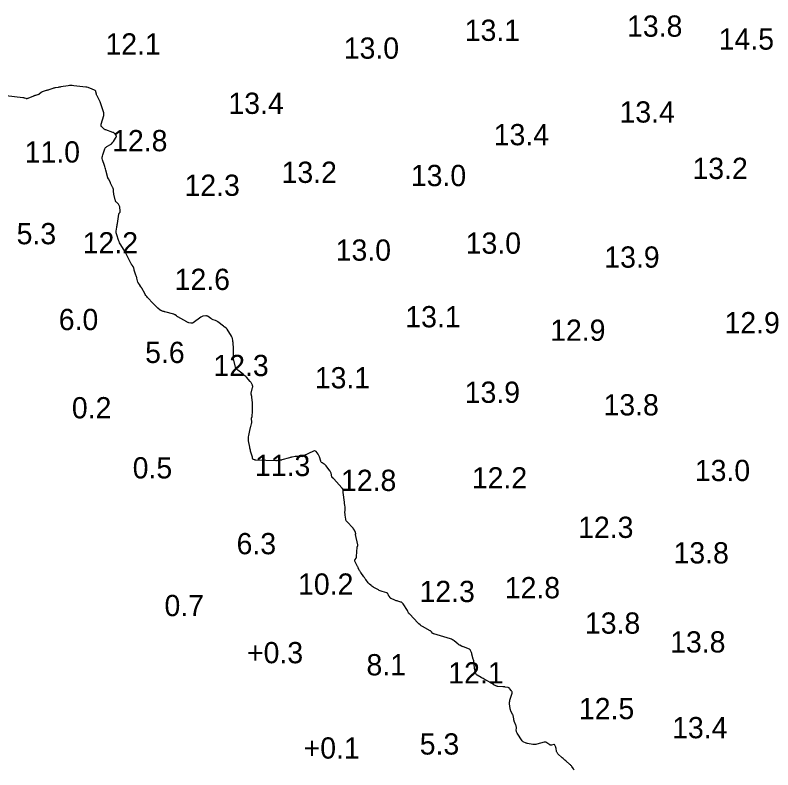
# Model space of a CAD drawing. Extents: x 815352 to 820877, y 582403 to 597439.
# Drawn here: x 818403.1 to 818581.3, y 594797.8 to 594975.5 of the extents above; entities that cross this region are included whole.
import ezdxf

# ---------------------------------------------------------------- set-up
doc = ezdxf.new("R2010")
doc.units = 0
doc.layers.add('V-CONT-EL12', color=7, linetype='Continuous')
doc.layers.add('V-TOPO-SOUN', color=7, linetype='Continuous')

msp = doc.modelspace()

# ---------------------------------------------------------------- linework, layer by layer
at = {"layer": 'V-CONT-EL12'}
msp.add_lwpolyline([(818534.55, 594797.77), (818534.47, 594797.92), (818534.38, 594798.05), (818534, 594798.6), (818533.9, 594798.74), (818533.8, 594798.86), (818533.68, 594798.98), (818533.56, 594799.09), (818532.57, 594799.95), (818532.36, 594800.13), (818532.16, 594800.31), (818531.96, 594800.5), (818531.75, 594800.68), (818530.74, 594801.62), (818530.64, 594801.74), (818530.55, 594801.87), (818530.49, 594802.01), (818530.44, 594802.16), (818530.29, 594802.92), (818530.27, 594803.01), (818530.24, 594803.1), (818530.21, 594803.19), (818530.18, 594803.28), (818530.03, 594803.63), (818529.99, 594803.71), (818529.93, 594803.75), (818529.86, 594803.77), (818529.78, 594803.76), (818529.26, 594803.62), (818529.15, 594803.6), (818529.04, 594803.61), (818528.94, 594803.64), (818528.84, 594803.7), (818528.16, 594804.22), (818528.01, 594804.31), (818527.85, 594804.36), (818527.68, 594804.37), (818527.51, 594804.34), (818525.77, 594803.86), (818525.53, 594803.81), (818525.29, 594803.78), (818525.05, 594803.78), (818524.81, 594803.81), (818523.58, 594804.04), (818523.47, 594804.06), (818523.35, 594804.09), (818523.24, 594804.13), (818523.12, 594804.17), (818522.68, 594804.35), (818522.57, 594804.4), (818522.48, 594804.47), (818522.39, 594804.55), (818522.32, 594804.64), (818521.12, 594806.47), (818521.04, 594806.6), (818520.99, 594806.75), (818520.96, 594806.9), (818520.95, 594807.06), (818520.97, 594807.7), (818520.97, 594807.86), (818520.95, 594808.02), (818520.91, 594808.17), (818520.86, 594808.32), (818520.48, 594809.28), (818520.43, 594809.42), (818520.39, 594809.55), (818520.36, 594809.69), (818520.33, 594809.83), (818520.24, 594810.58), (818520.23, 594810.63), (818520.21, 594810.67), (818520.19, 594810.71), (818520.17, 594810.74), (818520.06, 594810.89), (818520.03, 594810.93), (818520.01, 594810.96), (818519.99, 594811), (818519.97, 594811.04), (818519.66, 594811.74), (818519.61, 594811.87), (818519.57, 594812.01), (818519.54, 594812.14), (818519.51, 594812.28), (818519.38, 594813.33), (818519.36, 594813.55), (818519.37, 594813.77), (818519.4, 594813.99), (818519.46, 594814.2), (818519.96, 594815.85), (818519.99, 594816.01), (818519.98, 594816.16), (818519.93, 594816.3), (818519.84, 594816.43), (818519.38, 594816.99), (818519.28, 594817.09), (818519.17, 594817.16), (818519.05, 594817.22), (818518.92, 594817.24), (818518.36, 594817.31), (818518.22, 594817.33), (818518.08, 594817.34), (818517.94, 594817.36), (818517.8, 594817.37), (818516.51, 594817.47), (818516.42, 594817.48), (818516.33, 594817.5), (818516.25, 594817.53), (818516.17, 594817.57), (818515.84, 594817.73), (818515.76, 594817.77), (818515.69, 594817.81), (818515.62, 594817.85), (818515.55, 594817.9), (818515.27, 594818.11), (818515.2, 594818.16), (818515.13, 594818.2), (818515.06, 594818.25), (818514.98, 594818.29), (818513.57, 594819.06), (818513.35, 594819.18), (818513.13, 594819.3), (818512.92, 594819.42), (818512.7, 594819.55), (818511.75, 594820.1), (818511.6, 594820.21), (818511.47, 594820.34), (818511.39, 594820.5), (818511.33, 594820.68), (818511.18, 594821.45), (818511.14, 594821.65), (818511.11, 594821.84), (818511.08, 594822.04), (818511.06, 594822.23), (818510.98, 594823.08), (818510.96, 594823.29), (818510.92, 594823.49), (818510.88, 594823.7), (818510.83, 594823.9), (818510.51, 594825.05), (818510.48, 594825.16), (818510.45, 594825.27), (818510.41, 594825.37), (818510.37, 594825.48), (818510.21, 594825.9), (818510.17, 594826), (818510.1, 594826.08), (818510.02, 594826.14), (818509.93, 594826.19), (818508.53, 594826.74), (818508.42, 594826.78), (818508.31, 594826.83), (818508.2, 594826.88), (818508.09, 594826.93), (818507.65, 594827.13), (818507.55, 594827.18), (818507.44, 594827.24), (818507.34, 594827.31), (818507.25, 594827.38), (818506.31, 594828.17), (818506.11, 594828.32), (818505.91, 594828.45), (818505.69, 594828.55), (818505.46, 594828.63), (818501.57, 594829.8), (818501.47, 594829.84), (818501.39, 594829.89), (818501.31, 594829.94), (818501.24, 594830.02), (818500.98, 594830.33), (818500.91, 594830.4), (818500.84, 594830.47), (818500.76, 594830.53), (818500.67, 594830.58), (818498.91, 594831.55), (818498.59, 594831.73), (818498.3, 594831.95), (818498.02, 594832.18), (818497.76, 594832.44), (818495.88, 594834.48), (818495.86, 594834.5), (818495.83, 594834.53), (818495.8, 594834.55), (818495.77, 594834.58), (818495.66, 594834.67), (818495.63, 594834.69), (818495.61, 594834.72), (818495.59, 594834.75), (818495.58, 594834.78), (818495.46, 594835.09), (818495.43, 594835.15), (818495.4, 594835.21), (818495.37, 594835.27), (818495.34, 594835.33), (818494.32, 594836.92), (818494.21, 594837.06), (818494.08, 594837.17), (818493.94, 594837.26), (818493.77, 594837.32), (818493.06, 594837.52), (818492.89, 594837.57), (818492.71, 594837.63), (818492.54, 594837.69), (818492.38, 594837.77), (818491.53, 594838.15), (818491.45, 594838.19), (818491.38, 594838.24), (818491.31, 594838.3), (818491.25, 594838.37), (818491.02, 594838.68), (818490.97, 594838.75), (818490.93, 594838.82), (818490.89, 594838.89), (818490.86, 594838.96), (818490.74, 594839.26), (818490.71, 594839.33), (818490.66, 594839.39), (818490.6, 594839.43), (818490.53, 594839.46), (818489.36, 594839.81), (818489.14, 594839.88), (818488.93, 594839.96), (818488.72, 594840.05), (818488.52, 594840.16), (818487.45, 594840.75), (818487.39, 594840.79), (818487.33, 594840.83), (818487.27, 594840.87), (818487.21, 594840.91), (818486.98, 594841.09), (818486.92, 594841.14), (818486.86, 594841.18), (818486.8, 594841.22), (818486.74, 594841.27), (818486.39, 594841.54), (818486.31, 594841.6), (818486.24, 594841.66), (818486.17, 594841.74), (818486.11, 594841.81), (818485.55, 594842.59), (818485.43, 594842.75), (818485.32, 594842.91), (818485.21, 594843.07), (818485.1, 594843.23), (818484.41, 594844.26), (818484.33, 594844.39), (818484.25, 594844.52), (818484.17, 594844.65), (818484.09, 594844.78), (818483.78, 594845.31), (818483.71, 594845.45), (818483.64, 594845.58), (818483.57, 594845.72), (818483.5, 594845.86), (818483, 594846.97), (818482.97, 594847.06), (818482.97, 594847.15), (818482.99, 594847.24), (818483.03, 594847.32), (818483.25, 594847.66), (818483.3, 594847.75), (818483.34, 594847.84), (818483.37, 594847.93), (818483.38, 594848.03), (818483.54, 594850.23), (818483.55, 594850.28), (818483.56, 594850.33), (818483.57, 594850.38), (818483.59, 594850.43), (818483.67, 594850.62), (818483.68, 594850.67), (818483.69, 594850.72), (818483.69, 594850.77), (818483.68, 594850.82), (818483.14, 594853.23), (818483.14, 594853.24), (818483.14, 594853.25), (818483.14, 594853.26), (818483.15, 594853.27), (818483.18, 594853.3), (818483.19, 594853.31), (818483.19, 594853.32), (818483.2, 594853.33), (818483.19, 594853.34), (818483.01, 594853.94), (818482.98, 594854.03), (818482.94, 594854.11), (818482.9, 594854.19), (818482.85, 594854.26), (818482.65, 594854.57), (818482.6, 594854.64), (818482.55, 594854.71), (818482.49, 594854.78), (818482.43, 594854.85), (818481.2, 594856.08), (818481.07, 594856.25), (818480.96, 594856.42), (818480.88, 594856.61), (818480.84, 594856.82), (818480.69, 594857.8), (818480.67, 594857.95), (818480.66, 594858.1), (818480.65, 594858.24), (818480.65, 594858.39), (818480.68, 594858.98), (818480.68, 594859.13), (818480.68, 594859.28), (818480.67, 594859.42), (818480.66, 594859.57), (818480.59, 594860.21), (818480.57, 594860.37), (818480.55, 594860.52), (818480.53, 594860.68), (818480.52, 594860.83), (818480.25, 594863.12), (818480.24, 594863.17), (818480.24, 594863.23), (818480.24, 594863.29), (818480.24, 594863.34), (818480.25, 594863.57), (818480.25, 594863.63), (818480.24, 594863.68), (818480.23, 594863.73), (818480.2, 594863.78), (818480.06, 594864.02), (818480.02, 594864.08), (818479.98, 594864.13), (818479.94, 594864.18), (818479.9, 594864.23), (818478, 594866.3), (818477.96, 594866.35), (818477.92, 594866.39), (818477.87, 594866.43), (818477.83, 594866.47), (818477.64, 594866.62), (818477.6, 594866.66), (818477.57, 594866.7), (818477.54, 594866.75), (818477.53, 594866.81), (818477.36, 594867.65), (818477.32, 594867.81), (818477.26, 594867.95), (818477.19, 594868.1), (818477.1, 594868.23), (818476.19, 594869.4), (818476.1, 594869.51), (818476, 594869.61), (818475.89, 594869.7), (818475.77, 594869.78), (818475.27, 594870.08), (818475.16, 594870.16), (818475.07, 594870.26), (818474.99, 594870.37), (818474.94, 594870.5), (818474.65, 594871.47), (818474.59, 594871.65), (818474.51, 594871.81), (818474.42, 594871.97), (818474.31, 594872.13), (818473.84, 594872.72), (818473.72, 594872.84), (818473.59, 594872.9), (818473.44, 594872.91), (818473.27, 594872.86), (818470.87, 594871.71), (818470.84, 594871.69), (818470.81, 594871.68), (818470.79, 594871.66), (818470.76, 594871.64), (818470.66, 594871.57), (818470.64, 594871.55), (818470.61, 594871.54), (818470.58, 594871.53), (818470.55, 594871.53), (818469.53, 594871.59), (818469.37, 594871.6), (818469.21, 594871.59), (818469.05, 594871.57), (818468.89, 594871.55), (818468.25, 594871.43), (818468.09, 594871.4), (818467.94, 594871.36), (818467.78, 594871.32), (818467.62, 594871.28), (818465.78, 594870.76), (818465.7, 594870.74), (818465.63, 594870.72), (818465.55, 594870.7), (818465.47, 594870.68), (818465.11, 594870.57), (818465.06, 594870.56), (818465.01, 594870.56), (818464.96, 594870.56), (818464.91, 594870.57), (818464.67, 594870.63), (818464.65, 594870.63), (818464.62, 594870.63), (818464.6, 594870.63), (818464.58, 594870.62), (818464.49, 594870.59), (818464.46, 594870.58), (818464.44, 594870.57), (818464.42, 594870.57), (818464.39, 594870.57), (818459.67, 594870.74), (818459.6, 594870.74), (818459.53, 594870.75), (818459.47, 594870.76), (818459.4, 594870.77), (818459.13, 594870.83), (818459.07, 594870.85), (818459.03, 594870.88), (818459, 594870.92), (818458.98, 594870.97), (818458.92, 594871.21), (818458.91, 594871.27), (818458.89, 594871.33), (818458.87, 594871.39), (818458.86, 594871.45), (818458.46, 594872.8), (818458.39, 594873.05), (818458.33, 594873.29), (818458.27, 594873.54), (818458.23, 594873.79), (818457.99, 594875.28), (818457.95, 594875.59), (818457.95, 594875.9), (818457.97, 594876.2), (818458.02, 594876.51), (818458.35, 594878.05), (818458.38, 594878.19), (818458.41, 594878.34), (818458.45, 594878.48), (818458.49, 594878.63), (818458.66, 594879.23), (818458.69, 594879.36), (818458.71, 594879.49), (818458.72, 594879.63), (818458.72, 594879.76), (818458.67, 594880.41), (818458.66, 594880.49), (818458.67, 594880.57), (818458.68, 594880.65), (818458.7, 594880.72), (818458.78, 594881.02), (818458.8, 594881.1), (818458.81, 594881.18), (818458.82, 594881.25), (818458.83, 594881.33), (818458.88, 594881.96), (818458.89, 594882.09), (818458.9, 594882.23), (818458.9, 594882.36), (818458.9, 594882.49), (818458.9, 594883.79), (818458.9, 594884), (818458.89, 594884.21), (818458.88, 594884.42), (818458.85, 594884.63), (818458.71, 594885.76), (818458.7, 594885.82), (818458.69, 594885.88), (818458.67, 594885.94), (818458.65, 594886), (818458.57, 594886.23), (818458.55, 594886.29), (818458.55, 594886.35), (818458.55, 594886.41), (818458.56, 594886.47), (818458.92, 594887.84), (818458.94, 594887.96), (818458.94, 594888.09), (818458.91, 594888.21), (818458.87, 594888.33), (818458.63, 594888.81), (818458.57, 594888.93), (818458.49, 594889.04), (818458.42, 594889.15), (818458.33, 594889.25), (818457.46, 594890.21), (818457.29, 594890.4), (818457.1, 594890.58), (818456.91, 594890.75), (818456.71, 594890.92), (818455.45, 594891.9), (818455.22, 594892.12), (818455.04, 594892.36), (818454.9, 594892.63), (818454.8, 594892.93), (818454.42, 594894.57), (818454.4, 594894.69), (818454.39, 594894.8), (818454.39, 594894.92), (818454.39, 594895.04), (818454.43, 594895.53), (818454.44, 594895.65), (818454.45, 594895.77), (818454.46, 594895.89), (818454.46, 594896.01), (818454.46, 594896.49), (818454.46, 594896.61), (818454.46, 594896.73), (818454.45, 594896.85), (818454.44, 594896.97), (818454.33, 594898.34), (818454.32, 594898.47), (818454.3, 594898.6), (818454.28, 594898.73), (818454.26, 594898.86), (818454.15, 594899.37), (818454.12, 594899.5), (818454.08, 594899.62), (818454.02, 594899.74), (818453.96, 594899.86), (818452.96, 594901.51), (818452.9, 594901.58), (818452.84, 594901.66), (818452.77, 594901.72), (818452.7, 594901.79), (818452.39, 594902.02), (818452.31, 594902.08), (818452.24, 594902.13), (818452.16, 594902.19), (818452.08, 594902.25), (818450.76, 594903.29), (818450.64, 594903.38), (818450.51, 594903.46), (818450.37, 594903.52), (818450.22, 594903.57), (818449.63, 594903.75), (818449.48, 594903.8), (818449.34, 594903.87), (818449.21, 594903.94), (818449.09, 594904.03), (818448.49, 594904.49), (818448.37, 594904.57), (818448.23, 594904.63), (818448.09, 594904.66), (818447.94, 594904.66), (818447.32, 594904.6), (818447.17, 594904.58), (818447.03, 594904.53), (818446.89, 594904.47), (818446.76, 594904.39), (818444.9, 594903.05), (818444.79, 594902.98), (818444.67, 594902.95), (818444.55, 594902.93), (818444.42, 594902.95), (818443.9, 594903.07), (818443.78, 594903.1), (818443.65, 594903.15), (818443.53, 594903.2), (818443.41, 594903.26), (818441.36, 594904.43), (818441.28, 594904.48), (818441.2, 594904.53), (818441.12, 594904.59), (818441.04, 594904.65), (818440.73, 594904.88), (818440.65, 594904.94), (818440.56, 594904.99), (818440.48, 594905.02), (818440.38, 594905.05), (818438.26, 594905.62), (818438.17, 594905.65), (818438.08, 594905.67), (818437.99, 594905.7), (818437.9, 594905.73), (818437.54, 594905.84), (818437.45, 594905.88), (818437.37, 594905.92), (818437.29, 594905.97), (818437.21, 594906.02), (818436.66, 594906.49), (818436.56, 594906.57), (818436.46, 594906.66), (818436.36, 594906.75), (818436.27, 594906.85), (818435.89, 594907.23), (818435.8, 594907.32), (818435.71, 594907.42), (818435.61, 594907.51), (818435.52, 594907.61), (818434.18, 594909.02), (818434, 594909.23), (818433.83, 594909.44), (818433.67, 594909.67), (818433.54, 594909.91), (818432.84, 594911.2), (818432.8, 594911.28), (818432.75, 594911.37), (818432.7, 594911.45), (818432.65, 594911.54), (818432.42, 594911.92), (818432.38, 594911.98), (818432.34, 594912.04), (818432.3, 594912.09), (818432.25, 594912.15), (818432.07, 594912.37), (818432.03, 594912.42), (818432, 594912.48), (818431.97, 594912.54), (818431.95, 594912.61), (818431.7, 594913.55), (818431.65, 594913.73), (818431.6, 594913.9), (818431.54, 594914.08), (818431.48, 594914.25), (818431.15, 594915.16), (818431.12, 594915.26), (818431.09, 594915.36), (818431.06, 594915.45), (818431.04, 594915.55), (818430.95, 594915.95), (818430.93, 594916.04), (818430.89, 594916.13), (818430.85, 594916.21), (818430.79, 594916.28), (818430.55, 594916.58), (818430.49, 594916.65), (818430.44, 594916.73), (818430.39, 594916.81), (818430.35, 594916.89), (818429.54, 594918.53), (818429.39, 594918.83), (818429.23, 594919.13), (818429.07, 594919.42), (818428.9, 594919.71), (818427.9, 594921.37), (818427.75, 594921.63), (818427.62, 594921.9), (818427.5, 594922.18), (818427.39, 594922.46), (818426.95, 594923.76), (818426.89, 594923.97), (818426.86, 594924.19), (818426.85, 594924.41), (818426.86, 594924.63), (818426.98, 594925.52), (818427.01, 594925.74), (818427.04, 594925.97), (818427.08, 594926.19), (818427.11, 594926.41), (818427.46, 594928.65), (818427.47, 594928.72), (818427.5, 594928.77), (818427.53, 594928.83), (818427.56, 594928.88), (818427.73, 594929.07), (818427.76, 594929.12), (818427.79, 594929.17), (818427.8, 594929.23), (818427.8, 594929.29), (818427.65, 594930.35), (818427.62, 594930.51), (818427.56, 594930.67), (818427.48, 594930.81), (818427.37, 594930.93), (818426.89, 594931.42), (818426.78, 594931.55), (818426.7, 594931.69), (818426.63, 594931.84), (818426.58, 594932), (818426.28, 594933.31), (818426.26, 594933.43), (818426.24, 594933.56), (818426.22, 594933.69), (818426.21, 594933.82), (818426.18, 594934.33), (818426.16, 594934.46), (818426.14, 594934.58), (818426.1, 594934.7), (818426.04, 594934.82), (818425.71, 594935.47), (818425.64, 594935.6), (818425.57, 594935.74), (818425.51, 594935.87), (818425.45, 594936.01), (818425.16, 594936.69), (818425.13, 594936.75), (818425.1, 594936.82), (818425.07, 594936.88), (818425.03, 594936.95), (818424.89, 594937.2), (818424.85, 594937.26), (818424.82, 594937.32), (818424.8, 594937.39), (818424.78, 594937.46), (818424.36, 594938.97), (818424.28, 594939.25), (818424.21, 594939.52), (818424.12, 594939.8), (818424.04, 594940.07), (818423.62, 594941.42), (818423.56, 594941.71), (818423.54, 594942), (818423.57, 594942.3), (818423.65, 594942.59), (818424.14, 594943.96), (818424.22, 594944.14), (818424.32, 594944.29), (818424.45, 594944.42), (818424.61, 594944.52), (818425.46, 594945), (818425.55, 594945.05), (818425.63, 594945.11), (818425.71, 594945.17), (818425.78, 594945.25), (818426.05, 594945.55), (818426.12, 594945.62), (818426.18, 594945.7), (818426.24, 594945.79), (818426.29, 594945.87), (818426.82, 594946.77), (818426.87, 594946.88), (818426.88, 594946.98), (818426.85, 594947.09), (818426.79, 594947.19), (818426.47, 594947.58), (818426.39, 594947.67), (818426.29, 594947.75), (818426.19, 594947.81), (818426.07, 594947.86), (818424.41, 594948.43), (818424.27, 594948.48), (818424.15, 594948.55), (818424.03, 594948.63), (818423.92, 594948.72), (818423.35, 594949.23), (818423.32, 594949.27), (818423.3, 594949.31), (818423.28, 594949.35), (818423.27, 594949.4), (818423.26, 594949.6), (818423.26, 594949.65), (818423.27, 594949.7), (818423.28, 594949.75), (818423.29, 594949.8), (818423.94, 594951.81), (818423.95, 594951.86), (818423.96, 594951.91), (818423.96, 594951.96), (818423.96, 594952.02), (818423.94, 594952.23), (818423.93, 594952.28), (818423.92, 594952.34), (818423.91, 594952.39), (818423.89, 594952.44), (818423.02, 594955.05), (818422.96, 594955.21), (818422.89, 594955.37), (818422.82, 594955.52), (818422.75, 594955.67), (818422.4, 594956.32), (818422.33, 594956.45), (818422.28, 594956.58), (818422.23, 594956.71), (818422.2, 594956.85), (818422.06, 594957.41), (818422.02, 594957.54), (818421.95, 594957.65), (818421.86, 594957.73), (818421.74, 594957.8), (818420.66, 594958.27), (818420.43, 594958.36), (818420.2, 594958.43), (818419.96, 594958.49), (818419.72, 594958.53), (818416.84, 594958.85), (818416.51, 594958.88), (818416.17, 594958.88), (818415.84, 594958.87), (818415.5, 594958.83), (818413.82, 594958.56), (818413.66, 594958.54), (818413.5, 594958.51), (818413.34, 594958.48), (818413.18, 594958.45), (818412.54, 594958.34), (818412.38, 594958.31), (818412.22, 594958.28), (818412.07, 594958.23), (818411.91, 594958.19), (818411.01, 594957.88), (818410.85, 594957.83), (818410.69, 594957.77), (818410.53, 594957.73), (818410.36, 594957.68), (818409.64, 594957.48), (818409.51, 594957.43), (818409.39, 594957.38), (818409.28, 594957.31), (818409.17, 594957.23), (818408.73, 594956.87), (818408.64, 594956.8), (818408.53, 594956.74), (818408.42, 594956.69), (818408.31, 594956.66), (818407.83, 594956.56), (818407.71, 594956.53), (818407.59, 594956.5), (818407.48, 594956.46), (818407.36, 594956.41), (818406.02, 594955.83), (818405.93, 594955.8), (818405.84, 594955.78), (818405.74, 594955.79), (818405.64, 594955.81), (818405.26, 594955.94), (818405.16, 594955.96), (818405.06, 594955.99), (818404.96, 594956.01), (818404.86, 594956.02), (818400.94, 594956.48)], dxfattribs=at)

# ---------------------------------------------------------------- texts
at = {"layer": 'V-TOPO-SOUN'}
for s, p in [('13.1 ', (818508.82, 594969.4)), ('13.8 ', (818547, 594970.38)), ('14.5 ', (818568.56, 594967.33)), ('12.1 ', (818424.3, 594966.18)), ('13.0 ', (818480.36, 594965.2)), ('13.4 ', (818453.23, 594952.21)), ('13.4 ', (818545.23, 594950.17)), ('13.4 ', (818515.64, 594944.83)), ('12.8 ', (818425.87, 594943.42)), ('11.0 ', (818405.3, 594940.76)), ('13.2 ', (818465.73, 594935.97)), ('13.0 ', (818496.14, 594935.21)), ('13.2 ', (818562.39, 594936.89)), ('12.3 ', (818442.9, 594932.92)), ('5.3', (818403.41, 594921.53)), ('12.2 ', (818418.95, 594919.37)), ('13.0 ', (818509.04, 594919.3)), ('13.0 ', (818478.46, 594917.66)), ('13.9 ', (818541.65, 594916.02)), ('12.6 ', (818440.58, 594910.77)), ('6.0', (818413.32, 594901.32)), ('13.1 ', (818494.84, 594901.98)), ('12.9 ', (818569.93, 594900.57)), ('12.9 ', (818528.92, 594898.8)), ('5.6', (818433.64, 594893.58)), ('12.3 ', (818449.69, 594890.5)), ('13.1 ', (818473.55, 594887.61)), ('13.9 ', (818508.81, 594884.2)), ('0.2', (818416.4, 594880.55)), ('13.8 ', (818541.46, 594881.24)), ('0.5', (818430.71, 594866.41)), ('11.3 ', (818459.47, 594866.97)), ('13.0 ', (818562.94, 594865.79)), ('12.2 ', (818510.49, 594864.05)), ('12.8 ', (818479.71, 594863.46)), ('12.3 ', (818535.49, 594852.41)), ('6.3', (818455.15, 594848.57)), ('13.8 ', (818557.93, 594846.4)), ('10.2 ', (818469.61, 594839.05)), ('12.3 ', (818498.18, 594837.31)), ('12.8 ', (818518.23, 594838.2)), ('0.7', (818438.19, 594834)), ('13.8 ', (818537.09, 594829.87)), ('13.8 ', (818557.14, 594825.44)), ('+0.3 ', (818457.6, 594822.91)), ('8.1', (818485.7, 594820.06)), ('12.1 ', (818504.95, 594818.15)), ('12.5 ', (818535.68, 594809.75)), ('13.4 ', (818557.6, 594805.26)), ('+0.1 ', (818470.92, 594800.47)), ('5.3', (818498.23, 594801.42))]:
    msp.add_text(s, height=5, dxfattribs=at).set_placement(p)

doc.saveas('drawing.dxf')
